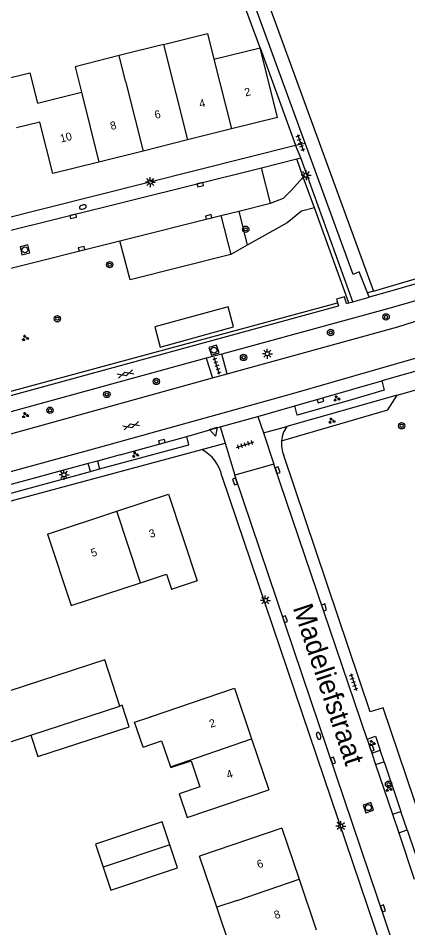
# Model space of a CAD drawing. Extents: x 136000 to 138005, y 398500 to 400500.
# Drawn here: x 137413.3 to 137462, y 398760.1 to 398873.8 of the extents above; entities that cross this region are included whole.
import ezdxf

# ---------------------------------------------------------------- set-up
doc = ezdxf.new("R2010")
doc.units = 0
for name, color, linetype in [('gg-afsc-erfafscheiding', 7, 'Continuous'), ('gg-afsc-hekwerk', 7, 'Continuous'), ('gg-afsc-muur', 7, 'Continuous'), ('gg-anno-huisnummerreeks BGT', 7, 'Continuous'), ('gg-anno-openbare ruimte label', 7, 'Continuous'), ('gg-bbg-gedigitaliseerde bebouwing', 7, 'Continuous'), ('gg-bbg-gedigitaliseerde bijgebouw', 7, 'Continuous'), ('gg-bbg-hoofdgebouw', 7, 'Continuous'), ('gg-bbg-tussenscheiding', 7, 'Continuous'), ('gg-knt-verharding', 7, 'Continuous'), ('gg-knt-verharding nz', 7, 'Continuous'), ('gt-grn-groengrens', 7, 'Continuous'), ('gt-grn-weggrens', 7, 'Continuous'), ('gt-symb-boom', 7, 'Continuous'), ('gt-symb-brandkraan', 7, 'Continuous'), ('gt-symb-gesloten verharding', 7, 'Continuous'), ('gt-symb-groenvak', 7, 'Continuous'), ('gt-symb-kolk', 7, 'Continuous'), ('gt-symb-lichtmast', 7, 'Continuous'), ('gt-symb-rioolschacht', 7, 'Continuous'), ('gt-symb-tegel verharding', 7, 'Continuous'), ('gt-symb-waterafsluiter', 7, 'Continuous')]:
    doc.layers.add(name, color=color, linetype=linetype)

# ---------------------------------------------------------------- blocks, each defined once
blk = doc.blocks.new('gt0-KOLK')
at = {"layer": 'gt-symb-kolk'}
blk.add_lwpolyline([(0, 0), (0.37, 0), (0.37, 0.4), (-0.38, 0.4), (-0.38, 0), (0, 0)], dxfattribs=at)
blk = doc.blocks.new('gt0-LMAST')
at = {"layer": 'gt-symb-lichtmast'}
for p, q in [((-0.18, 0.17), (-0.45, 0.44)), ((-0.01, 0.25), (-0.01, 0.62)), ((0.17, 0.17), (0.44, 0.44)), ((-0.26, 0), (-0.63, 0)), ((-0.18, -0.18), (-0.45, -0.45)), ((-0.01, -0.25), (-0.01, -0.63)), ((0.44, -0.45), (0.17, -0.18)), ((0.24, 0), (0.62, 0))]:
    blk.add_line(p, q, dxfattribs=at)
blk.add_circle((-0.01, 0), 0.25, dxfattribs=at)
blk = doc.blocks.new('gt0-TEG1')
at = {"layer": 'gt-symb-tegel verharding'}
for p, q in [((-1.12, 0), (1.12, 0)), ((-0.9, -0.25), (-0.9, 0.25)), ((-0.45, -0.25), (-0.45, 0.25)), ((0, -0.25), (0, 0.25)), ((0.45, -0.25), (0.45, 0.25)), ((0.9, -0.25), (0.9, 0.25))]:
    blk.add_line(p, q, dxfattribs=at)
blk = doc.blocks.new('gt0-BOOM')
at = {"layer": 'gt-symb-boom'}
for radius in [0.4, 0.2]:
    blk.add_circle((0, 0), radius, dxfattribs=at)
blk = doc.blocks.new('gt0-RS')
at = {"layer": 'gt-symb-rioolschacht'}
blk.add_lwpolyline([(-0.5, -0.5), (0.5, -0.5), (0.5, 0.5), (-0.5, 0.5)], close=True, dxfattribs=at)
blk.add_circle((0, 0), 0.375, dxfattribs=at)
blk = doc.blocks.new('gt0-BR')
at = {"layer": 'gt-symb-brandkraan'}
for centre, radius, start, end in [((-0.24, 0), 0.206, 107.5669, 252.4331), ((0.6, -2.66), 3, 106.892, 107.5669), ((0, -0.69), 0.938, 73.108, 106.892), ((-0.6, -2.66), 3, 72.4331, 73.108), ((0.24, 0), 0.206, 287.567, 72.4331), ((0.6, 2.66), 3, 252.4331, 253.108), ((0, 0.69), 0.938, 253.108, 286.8921), ((-0.6, 2.66), 3, 286.8921, 287.567)]:
    blk.add_arc(centre, radius, start, end, dxfattribs=at)
blk = doc.blocks.new('gt0-GESVH1')
at = {"layer": 'gt-symb-gesloten verharding'}
for p, q in [((-0.99, -0.26), (0.01, 0.24)), ((0.01, -0.26), (-0.99, 0.24)), ((0.01, 0.24), (1.01, -0.26)), ((1.01, 0.24), (0.01, -0.26))]:
    blk.add_line(p, q, dxfattribs=at)
blk = doc.blocks.new('gt0-GRVAK')
at = {"layer": 'gt-symb-groenvak'}
for p, q in [((-0.11, 0.19), (-0.23, 0.24)), ((-0.18, 0.15), (0.09, 0.15)), ((-0.09, 0.21), (-0.16, 0.32)), ((-0.05, 0.21), (-0.05, 0.39)), ((0, 0.21), (0.06, 0.32)), ((0.01, 0.19), (0.13, 0.24)), ((0.26, -0.05), (0.2, 0.06)), ((0.3, -0.05), (0.3, 0.13)), ((0.35, -0.05), (0.41, 0.06)), ((-0.24, -0.23), (-0.36, -0.18)), ((-0.32, -0.26), (-0.05, -0.26)), ((-0.23, -0.21), (-0.29, -0.1)), ((-0.18, -0.2), (-0.18, -0.02)), ((-0.14, -0.21), (-0.07, -0.1)), ((-0.12, -0.23), (0, -0.18)), ((0.24, -0.07), (0.12, -0.02)), ((0.17, -0.11), (0.44, -0.11)), ((0.37, -0.07), (0.49, -0.02))]:
    blk.add_line(p, q, dxfattribs=at)
blk = doc.blocks.new('gt0-WAFSL')
at = {"layer": 'gt-symb-waterafsluiter'}
for p, q in [((-0.5, -0.33), (0, 0.67)), ((0, 0.67), (0.5, -0.33)), ((0.5, -0.33), (-0.5, -0.33))]:
    blk.add_line(p, q, dxfattribs=at)

msp = doc.modelspace()

# ---------------------------------------------------------------- linework, layer by layer
at = {"layer": 'gg-afsc-erfafscheiding'}
for p, q in [((137443.08, 398879.71), (137457.69, 398839.68)), ((137457.69, 398839.68), (137467.31, 398842.53)), ((137459.51, 398824.87), (137460.66, 398826.69))]:
    msp.add_line(p, q, dxfattribs=at)
at = {"layer": 'gg-afsc-hekwerk'}
msp.add_line((137446.2, 398820.99), (137459.51, 398824.87), dxfattribs=at)
at = {"layer": 'gg-afsc-muur'}
msp.add_line((137443.52, 398870.11), (137438.99, 398882.43), dxfattribs=at)
at = {"layer": 'gg-bbg-gedigitaliseerde bebouwing'}
for p, q in [((137431.44, 398870.51), (137425.92, 398869.12)), ((137437.76, 398868.69), (137443.52, 398870.11)), ((137428.89, 398782.7), (137427.83, 398785.8)), ((137446.26, 398772.55), (137435.96, 398769.08)), ((137438.12, 398762.69), (137435.96, 398769.08)), ((137440.26, 398756.4), (137438.12, 398762.69))]:
    msp.add_line(p, q, dxfattribs=at)
for points in [[(137431.44, 398870.51), (137436.95, 398871.9), (137437.76, 398868.69)], [(137425.92, 398869.12), (137420.39, 398867.72), (137421.18, 398864.55)], [(137411.53, 398866.18), (137414.76, 398866.99), (137415.71, 398863.19), (137421.18, 398864.55)], [(137416.94, 398809.33), (137419.89, 398800.4), (137428.56, 398803.25)], [(137428.56, 398803.25), (137431.82, 398804.33), (137432.44, 398802.43), (137432.53, 398802.46)], [(137428.89, 398782.7), (137431.22, 398783.49), (137432.32, 398780.23)], [(137432.32, 398780.23), (137432.35, 398780.14), (137434.9, 398781), (137436.01, 398777.72), (137433.41, 398776.85), (137434.4, 398773.92), (137444.6, 398777.37)]]:
    msp.add_lwpolyline(points, dxfattribs=at)
at = {"layer": 'gg-bbg-gedigitaliseerde bijgebouw'}
for points in [[(137425.98, 398787.83), (137424.1, 398793.6), (137408, 398788.36)], [(137414.88, 398784.2), (137415.75, 398781.54), (137427.15, 398785.25), (137426.28, 398787.93), (137425.98, 398787.83)], [(137409.23, 398784.59), (137409.88, 398782.57), (137414.88, 398784.2)], [(137432.25, 398770.5), (137431.28, 398773.38), (137422.94, 398770.57), (137423.91, 398767.69)], [(137423.91, 398767.69), (137424.88, 398764.81), (137433.22, 398767.62), (137432.25, 398770.5)]]:
    msp.add_lwpolyline(points, dxfattribs=at)
at = {"layer": 'gg-bbg-hoofdgebouw'}
for p, q in [((137445.7, 398861.4), (137443.52, 398870.11)), ((137445.7, 398861.4), (137439.96, 398859.96)), ((137439.96, 398859.96), (137434.43, 398858.58)), ((137434.43, 398858.58), (137428.9, 398857.2)), ((137428.9, 398857.2), (137423.37, 398855.82)), ((137416.94, 398809.33), (137425.6, 398812.18)), ((137440.31, 398790.07), (137442.46, 398783.72)), ((137442.46, 398783.72), (137444.6, 398777.37)), ((137446.26, 398772.55), (137448.4, 398766.21)), ((137448.4, 398766.21), (137450.53, 398759.87))]:
    msp.add_line(p, q, dxfattribs=at)
for points in [[(137423.37, 398855.82), (137417.6, 398854.38), (137415.99, 398860.81), (137413.06, 398860.08)], [(137425.6, 398812.18), (137432.08, 398814.31), (137435.66, 398803.5), (137432.53, 398802.46)], [(137427.83, 398785.8), (137429.85, 398786.49), (137429.84, 398786.5), (137440.31, 398790.07)]]:
    msp.add_lwpolyline(points, dxfattribs=at)
at = {"layer": 'gg-bbg-tussenscheiding'}
for p, q in [((137431.44, 398870.51), (137434.43, 398858.58)), ((137426.69, 398865.93), (137425.92, 398869.12)), ((137437.76, 398868.69), (137439.96, 398859.96)), ((137426.69, 398865.93), (137428.9, 398857.2)), ((137421.18, 398864.55), (137423.37, 398855.82)), ((137428.56, 398803.25), (137425.6, 398812.18)), ((137414.88, 398784.2), (137425.98, 398787.83)), ((137432.32, 398780.23), (137442.46, 398783.72)), ((137432.25, 398770.5), (137423.91, 398767.69)), ((137440.64, 398763.55), (137448.4, 398766.21)), ((137440.64, 398763.55), (137438.12, 398762.69))]:
    msp.add_line(p, q, dxfattribs=at)
at = {"layer": 'gg-knt-verharding'}
for p, q in [((137443.52, 398870.11), (137447.96, 398857.92)), ((137455.17, 398841.75), (137449.16, 398858.19)), ((137382.88, 398841.61), (137447.96, 398857.92)), ((137448.6, 398856.33), (137447.96, 398857.92)), ((137443.72, 398855.11), (137448.11, 398856.21)), ((137448.11, 398856.21), (137448.6, 398856.33)), ((137455.12, 398838.36), (137448.6, 398856.33)), ((137383.34, 398840.06), (137443.72, 398855.11)), ((137444.82, 398850.68), (137443.72, 398855.11)), ((137440.85, 398849.69), (137444.82, 398850.68)), ((137426.01, 398845.98), (137438.62, 398849.13)), ((137438.62, 398849.13), (137440.85, 398849.69)), ((137438.62, 398849.13), (137439.88, 398844.28)), ((137407.91, 398841.46), (137426.01, 398845.98)), ((137455.12, 398838.36), (137457.18, 398838.92)), ((137457.18, 398838.92), (137456.97, 398839.46)), ((137396.98, 398822.41), (137453.32, 398837.86)), ((137453.22, 398838.23), (137453.32, 398837.86)), ((137454.31, 398838.14), (137454.63, 398838.22)), ((137454.63, 398838.22), (137455.12, 398838.36)), ((137436.78, 398831.29), (137395.34, 398819.95)), ((137438.73, 398831.82), (137436.78, 398831.29)), ((137436.78, 398831.29), (137437.56, 398828.84)), ((137439.42, 398829.35), (137438.73, 398831.82)), ((137437.56, 398828.84), (137439.42, 398829.35)), ((137447.88, 398825.34), (137458.74, 398828.46)), ((137458.74, 398828.46), (137459.04, 398827.3)), ((137460.66, 398826.69), (137446.85, 398822.78)), ((137443.25, 398824.04), (137447.88, 398825.34)), ((137438.55, 398822.72), (137443.25, 398824.04)), ((137434.36, 398821.54), (137438.55, 398822.72)), ((137426.05, 398819.22), (137434.36, 398821.54)), ((137368.78, 398801.75), (137436.25, 398819.89)), ((137423.18, 398818.45), (137422.05, 398818.14)), ((137426.05, 398819.22), (137423.18, 398818.45)), ((137423.18, 398818.45), (137423.47, 398817.47)), ((137422.05, 398818.14), (137401.21, 398812.52)), ((137401.52, 398811.52), (137422.31, 398817.15)), ((137422.31, 398817.15), (137422.05, 398818.14)), ((137445.26, 398818.08), (137440.36, 398816.68)), ((137456.9, 398783.68), (137445.26, 398818.08)), ((137438.75, 398816.57), (137486.98, 398674.21)), ((137483.9, 398687.98), (137440.36, 398816.68)), ((137456.9, 398783.68), (137457.49, 398781.94)), ((137457.49, 398781.94), (137458.55, 398782.3)), ((137457.49, 398781.94), (137457.97, 398780.52)), ((137457.97, 398780.52), (137459.03, 398780.88)), ((137459.03, 398780.88), (137461.13, 398774.67)), ((137457.97, 398780.52), (137460.07, 398774.31)), ((137460.07, 398774.31), (137461.13, 398774.67)), ((137460.07, 398774.31), (137460.85, 398771.99)), ((137460.85, 398771.99), (137461.92, 398772.35)), ((137460.85, 398771.99), (137462.8, 398766.21)), ((137461.92, 398772.35), (137463.88, 398766.58))]:
    msp.add_line(p, q, dxfattribs=at)
for points in [[(137449.16, 398858.19), (137439.86, 398883.64), (137434.3, 398898.32)], [(137491.94, 398850.07), (137490.86, 398849.73), (137475.14, 398844.33), (137467.48, 398841.89), (137459.43, 398839.54), (137457.18, 398838.92)], [(137489.63, 398847.24), (137475.17, 398842.23), (137467.01, 398839.65), (137459.62, 398837.52), (137438.73, 398831.82)], [(137439.88, 398844.28), (137427.28, 398841.11), (137426.01, 398845.98)], [(137456.97, 398839.46), (137455.9, 398842.1), (137455.17, 398841.75)], [(137439.42, 398829.35), (137460.73, 398835.24), (137474.15, 398839.5)], [(137454.31, 398838.14), (137454.08, 398838.98), (137453.09, 398838.68), (137453.22, 398838.23)], [(137477.48, 398834.07), (137466.53, 398830.68), (137458.74, 398828.46)], [(137395.98, 398817.4), (137405.58, 398820), (137437.56, 398828.84)], [(137460.66, 398826.69), (137467.43, 398828.6), (137467.23, 398829.13)], [(137459.04, 398827.3), (137454.67, 398826.02), (137448.15, 398824.19), (137447.88, 398825.34)], [(137423.47, 398817.47), (137434.61, 398820.47), (137434.36, 398821.54)], [(137466.71, 398764.58), (137458.92, 398787.61), (137457.3, 398787.09), (137446.5, 398819.14)], [(137456.9, 398783.68), (137457.94, 398784.07), (137458.55, 398782.3)]]:
    msp.add_lwpolyline(points, dxfattribs=at)
for centre, radius, start, end in [((137449.93, 398820.65), 3.74, 145.2728, 174.7147), ((137449.92, 398820.64), 3.73, 174.667, 203.7452), ((137434, 398815.6), 4.84, 11.5941, 62.3828)]:
    msp.add_arc(centre, radius, start, end, dxfattribs=at)
at = {"layer": 'gg-knt-verharding nz'}
msp.add_lwpolyline([(137502.66, 398848.09), (137497.78, 398844.93), (137492.83, 398842.1), (137488.69, 398840.04), (137484.69, 398838.35), (137477.4, 398835.64), (137468.24, 398832.79), (137447.42, 398826.82), (137423.56, 398820.19), (137392.82, 398811.79)], dxfattribs=at)
at = {"layer": 'gt-grn-groengrens'}
for p, q in [((137448.93, 398853.95), (137448.11, 398856.21)), ((137450.32, 398850.12), (137448.93, 398853.95)), ((137454.63, 398838.22), (137450.32, 398850.12)), ((137440.85, 398849.69), (137441.91, 398845.42)), ((137441.91, 398845.42), (137439.88, 398844.28)), ((137457.69, 398839.68), (137456.97, 398839.46)), ((137387.81, 398820.52), (137453.22, 398838.23))]:
    msp.add_line(p, q, dxfattribs=at)
for points in [[(137444.82, 398850.68), (137446.45, 398851.32), (137447.45, 398852.32), (137448.93, 398853.95)], [(137450.32, 398850.12), (137448.71, 398849.67), (137446.9, 398848.22), (137441.91, 398845.42)], [(137431.04, 398832.69), (137440.22, 398835.21), (137439.52, 398837.74), (137430.35, 398835.23), (137431.04, 398832.69)]]:
    msp.add_lwpolyline(points, dxfattribs=at)
at = {"layer": 'gt-grn-weggrens'}
for p, q in [((137447.96, 398857.92), (137449.16, 398858.19)), ((137443.25, 398824.04), (137443.94, 398821.99)), ((137438.55, 398822.72), (137439.16, 398820.68)), ((137443.94, 398821.99), (137446.85, 398822.78)), ((137443.94, 398821.99), (137445.26, 398818.08)), ((137436.25, 398819.89), (137439.16, 398820.68)), ((137439.16, 398820.68), (137440.36, 398816.68)), ((137422.31, 398817.15), (137423.47, 398817.47)), ((137459.03, 398780.88), (137458.55, 398782.3)), ((137461.92, 398772.35), (137461.13, 398774.67))]:
    msp.add_line(p, q, dxfattribs=at)

# ---------------------------------------------------------------- block references
at = {"layer": 'gt-symb-boom'}
for p in [(137441.73, 398847.42), (137424.72, 398843), (137418.18, 398836.24), (137459.27, 398836.47), (137452.34, 398834.52), (137441.46, 398831.4), (137430.55, 398828.4), (137424.37, 398826.78), (137417.26, 398824.8), (137461.22, 398822.86)]:
    msp.add_blockref('gt0-BOOM', p, dxfattribs=at)
at = {"layer": 'gt-symb-boom', "rotation": 108.670583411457}
msp.add_blockref('gt0-BOOM', (137459.59, 398778.06), dxfattribs=at)
at = {"layer": 'gt-symb-brandkraan'}
for p, rotation in [((137421.37, 398850.21), 14.00844347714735), ((137450.84, 398784.1), -71.329416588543)]:
    msp.add_blockref('gt0-BR', p, dxfattribs=dict(at, rotation=rotation))
at = {"layer": 'gt-symb-gesloten verharding'}
for p, rotation in [((137426.69, 398829.34), 15.787947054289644), ((137427.4, 398822.87), 15.787947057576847)]:
    msp.add_blockref('gt0-GESVH1', p, dxfattribs=dict(at, rotation=rotation))
at = {"layer": 'gt-symb-groenvak'}
for p in [(137414.16, 398833.82), (137453.09, 398826.26), (137414.16, 398824.18), (137452.46, 398823.48), (137427.92, 398819.25), (137457.49, 398783.19), (137459.6, 398777.48)]:
    msp.add_blockref('gt0-GRVAK', p, dxfattribs=at)
at = {"layer": 'gt-symb-kolk'}
for p, rotation in [((137436.1, 398852.8), 14.00844348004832), ((137420.21, 398848.84), 14.00844348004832), ((137437.15, 398848.77), 14.008443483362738), ((137421.27, 398844.8), 14.008443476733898), ((137451.02, 398826.22), -164.28274755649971), ((137431.31, 398820.68), 15.481185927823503), ((137445.54, 398817.23), -71.329416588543), ((137440.58, 398815.97), 108.67058341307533), ((137451.34, 398800.1), -71.329416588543), ((137446.46, 398798.64), -71.329416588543), ((137457.28, 398782.54), -71.32941659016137), ((137452.44, 398780.97), -71.329416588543), ((137458.7, 398762.48), -71.329416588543)]:
    msp.add_blockref('gt0-KOLK', p, dxfattribs=dict(at, rotation=rotation))
at = {"layer": 'gt-symb-lichtmast'}
for p in [(137449.28, 398854.18), (137429.81, 398853.32), (137444.44, 398831.87), (137419.02, 398816.74), (137444.19, 398801.04), (137453.62, 398772.84)]:
    msp.add_blockref('gt0-LMAST', p, dxfattribs=at)
at = {"layer": 'gt-symb-rioolschacht'}
for p, rotation in [((137414.12, 398844.85), 14.008443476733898), ((137437.76, 398832.31), 17.94556305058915), ((137457.06, 398775.14), -71.32941659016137)]:
    msp.add_blockref('gt0-RS', p, dxfattribs=dict(at, rotation=rotation))
at = {"layer": 'gt-symb-tegel verharding'}
for p, rotation in [((137448.58, 398858.23), -69.75249849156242), ((137438.12, 398830.34), 107.81888891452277), ((137441.66, 398820.5), 17.81888891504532), ((137455.21, 398790.84), -71.09393900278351)]:
    msp.add_blockref('gt0-TEG1', p, dxfattribs=dict(at, rotation=rotation))
at = {"layer": 'gt-symb-waterafsluiter', "rotation": -164.1569178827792}
msp.add_blockref('gt0-WAFSL', (137437.76, 398822.22), dxfattribs=at)

# ---------------------------------------------------------------- texts
at = {"layer": 'gg-anno-huisnummerreeks BGT'}
for s, rotation, p in [('2', 14, (137441.7, 398864.01)), ('4', 14, (137436.03, 398862.59)), ('6', 14, (137430.46, 398861.2)), ('8', 14, (137424.93, 398859.82)), ('10', 14, (137418.65, 398858.25)), ('3', 18.2, (137429.83, 398808.83)), ('5', 18.2, (137422.55, 398806.44)), ('2', 18.7, (137437.36, 398785.1)), ('4', 18.7, (137439.51, 398778.72)), ('6', 18.6, (137443.32, 398767.53)), ('8', 18.6, (137445.46, 398761.19))]:
    msp.add_text(s, height=1, rotation=rotation, dxfattribs=at).set_placement(p)
at = {"layer": 'gg-anno-openbare ruimte label'}
msp.add_text('Madeliefstraat', height=2.5, rotation=288.5, dxfattribs=at).set_placement((137447.59, 398800.12))

doc.saveas('drawing.dxf')
